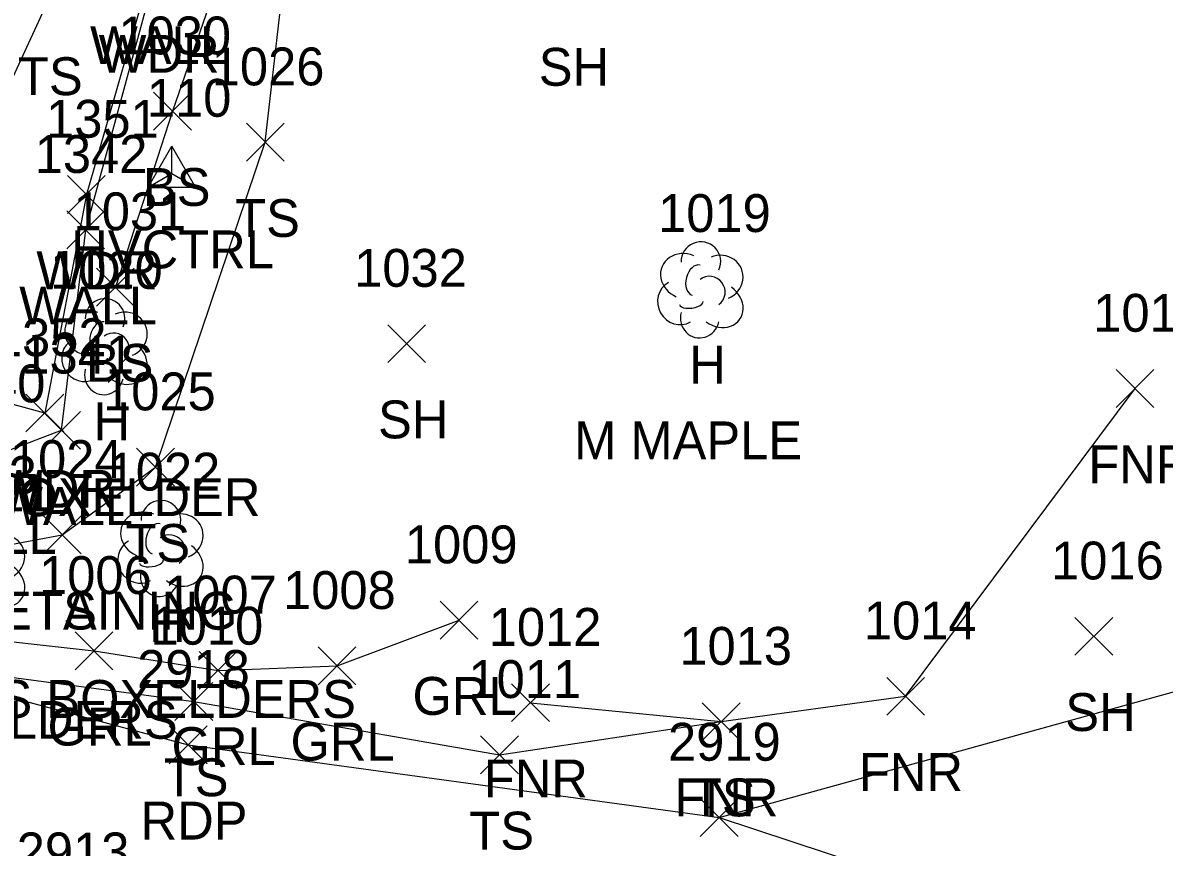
# Model space of a CAD drawing. Extents: x 1638344 to 1639591, y 610835 to 612202.
# Drawn here: x 1638740.9 to 1638801.1, y 611706.8 to 611750.3 of the extents above; entities that cross this region are included whole.
import ezdxf

# ---------------------------------------------------------------- set-up
doc = ezdxf.new("R2010")
doc.units = 0
for name, color, linetype in [('C_A', 7, 'Continuous'), ('C_I', 7, 'Continuous'), ('CPSM', 7, 'Continuous'), ('L_A', 7, 'Continuous'), ('L_C', 7, 'Continuous'), ('L_I', 7, 'Continuous'), ('L_TIC', 7, 'Continuous'), ('LAWA', 7, 'Continuous'), ('LELB', 7, 'Continuous'), ('LFNC', 7, 'Continuous'), ('LTD', 7, 'Continuous'), ('LW', 7, 'Continuous'), ('P_A', 7, 'Continuous'), ('P_I', 7, 'Continuous'), ('P_TIC', 7, 'Continuous'), ('PET', 7, 'Continuous'), ('R_A', 7, 'Continuous'), ('R_I', 7, 'Continuous'), ('R_TIC', 7, 'Continuous'), ('RGR', 7, 'Continuous')]:
    doc.layers.add(name, color=color, linetype=linetype)

msp = doc.modelspace()

# ---------------------------------------------------------------- linework, layer by layer
at = {"layer": 'CPSM'}
for p, q in [((1638747.498, 611741.635), (1638748.748, 611743.8)), ((1638749.997, 611741.635), (1638748.748, 611743.8)), ((1638748.748, 611742.356), (1638748.748, 611743.8)), ((1638747.498, 611741.635), (1638748.748, 611742.356)), ((1638748.748, 611742.356), (1638748.748, 611742.356)), ((1638748.748, 611742.356), (1638749.997, 611741.635)), ((1638747.498, 611741.635), (1638749.997, 611741.635))]:
    msp.add_line(p, q, dxfattribs=at)
at = {"layer": 'L_TIC'}
for points in [[(1638747.785, 611744.649), (1638749.785, 611746.649)], [(1638749.785, 611744.649), (1638747.785, 611746.649)], [(1638752.686, 611743.013), (1638754.686, 611745.013)], [(1638754.686, 611743.013), (1638752.686, 611745.013)], [(1638743.238, 611740.251), (1638745.238, 611742.251)], [(1638745.238, 611740.251), (1638743.238, 611742.251)], [(1638743.205, 611738.391), (1638745.205, 611740.391)], [(1638745.205, 611738.391), (1638743.205, 611740.391)], [(1638744.769, 611735.365), (1638746.769, 611737.365)], [(1638746.769, 611735.365), (1638744.769, 611737.365)], [(1638760.151, 611732.38), (1638762.151, 611734.38)], [(1638762.151, 611732.38), (1638760.151, 611734.38)], [(1638798.608, 611730.008), (1638800.608, 611732.008)], [(1638800.608, 611730.008), (1638798.608, 611732.008)], [(1638741.049, 611728.716), (1638743.049, 611730.716)], [(1638743.049, 611728.716), (1638741.049, 611730.716)], [(1638741.933, 611727.804), (1638743.933, 611729.804)], [(1638743.933, 611727.804), (1638741.933, 611729.804)], [(1638746.892, 611725.858), (1638748.892, 611727.858)], [(1638748.892, 611725.858), (1638746.892, 611727.858)], [(1638741.97, 611722.288), (1638743.97, 611724.288)], [(1638743.97, 611722.288), (1638741.97, 611724.288)], [(1638796.437, 611716.931), (1638798.437, 611718.931)], [(1638798.437, 611716.931), (1638796.437, 611718.931)], [(1638786.495, 611713.764), (1638788.495, 611715.764)], [(1638788.495, 611713.764), (1638786.495, 611715.764)], [(1638748.917, 611713.488), (1638750.917, 611715.488)], [(1638750.917, 611713.488), (1638748.917, 611715.488)], [(1638766.688, 611713.425), (1638768.688, 611715.425)], [(1638768.688, 611713.425), (1638766.688, 611715.425)], [(1638776.752, 611712.425), (1638778.752, 611714.425)], [(1638778.752, 611712.425), (1638776.752, 611714.425)], [(1638776.752, 611712.425), (1638778.752, 611714.425)], [(1638778.752, 611712.425), (1638776.752, 611714.425)], [(1638765.05, 611710.672), (1638767.05, 611712.672)], [(1638767.05, 611710.672), (1638765.05, 611712.672)]]:
    msp.add_lwpolyline(points, dxfattribs=at)
at = {"layer": 'LAWA'}
msp.add_lwpolyline([(1638745.509, 611792.396), (1638742.095, 611779.611), (1638747.744, 611767.046), (1638752.548, 611763.054), (1638747.527, 611752.68), (1638744.238, 611741.251), (1638742.049, 611729.716), (1638734.58, 611731.756), (1638732.677, 611730.845), (1638730.637, 611722.727)], dxfattribs=at)
at = {"layer": 'LELB'}
for points in [[(1638738.449, 611722.448), (1638742.97, 611723.288), (1638747.892, 611726.858), (1638753.686, 611744.013), (1638755.327, 611758.457), (1638755.265, 611765.736), (1638752.583, 611771.238), (1638750.738, 611787.073), (1638750.545, 611797.403)], [(1638739.639, 611795.779), (1638737.982, 611789.384), (1638728.755, 611782.451), (1638734.71, 611771.274), (1638743.68, 611760.781), (1638742.219, 611751.498), (1638732.677, 611730.845)], [(1638755.265, 611765.736), (1638753.623, 611759.653), (1638748.785, 611745.649), (1638745.769, 611736.365)], [(1638737.209, 611716.183), (1638749.917, 611714.488), (1638766.05, 611711.672), (1638777.752, 611713.425)]]:
    msp.add_lwpolyline(points, dxfattribs=at)
at = {"layer": 'LFNC'}
msp.add_lwpolyline([(1638767.688, 611714.425), (1638777.752, 611713.425), (1638787.495, 611714.764), (1638799.608, 611731.008)], dxfattribs=at)
at = {"layer": 'LTD'}
for p, q in [((1638776.639, 611736.273), (1638776.639, 611736.273)), ((1638776.639, 611736.273), (1638776.639, 611736.273)), ((1638745.181, 611733.275), (1638745.181, 611733.275)), ((1638745.181, 611733.275), (1638745.181, 611733.275)), ((1638748.131, 611722.622), (1638748.131, 611722.622)), ((1638748.131, 611722.622), (1638748.131, 611722.622))]:
    msp.add_line(p, q, dxfattribs=at)
for centre in [(1638776.686, 611737.707), (1638745.228, 611734.708), (1638748.178, 611724.056)]:
    msp.add_arc(centre, 1.047, 335.52715, 180.95627, dxfattribs=at)
for centre, major_axis, ratio, start_param, end_param in [((1638775.847, 611736.94), (1.21, -0.512), 0.895232, 1.570796, 4.712389), ((1638777.681, 611736.857), (-1.141, -0.483), 0.949671, 1.570796, 4.712389), ((1638776.431, 611736.732), (-0.208, -0.792), 0.645439, 3.141593, 6.283185), ((1638777.139, 611736.107), (-0.5, 0.667), 0.989748, 3.141593, 6.283185), ((1638775.556, 611735.565), (0.584, -1.042), 0.959034, 3.141593, 6.283185), ((1638777.639, 611735.44), (-1.09, 0.792), 0.841452, 1.570796, 4.712389), ((1638776.181, 611735.523), (-0.625, -0.083), 0.423636, 0, 3.141593), ((1638744.389, 611733.941), (1.21, -0.512), 0.895232, 1.570796, 4.712389), ((1638746.223, 611733.858), (-1.141, -0.483), 0.949671, 1.570796, 4.712389), ((1638776.639, 611734.773), (0.265, 1.061), 0.942809, 1.570796, 4.712389), ((1638744.973, 611733.733), (-0.208, -0.792), 0.645439, 3.141593, 6.283185), ((1638745.681, 611733.108), (-0.5, 0.667), 0.989748, 3.141593, 6.283185), ((1638744.098, 611732.566), (0.584, -1.042), 0.959034, 3.141593, 6.283185), ((1638746.181, 611732.441), (-1.09, 0.792), 0.841452, 1.570796, 4.712389), ((1638744.723, 611732.524), (-0.625, -0.083), 0.423636, 0, 3.141593), ((1638745.181, 611731.775), (0.265, 1.061), 0.942809, 1.570796, 4.712389), ((1638747.339, 611723.288), (1.21, -0.512), 0.895232, 1.570796, 4.712389), ((1638749.173, 611723.205), (-1.141, -0.483), 0.949671, 1.570796, 4.712389), ((1638739.755, 611722.106), (-1.141, -0.483), 0.949671, 1.570796, 4.712389), ((1638747.923, 611723.08), (-0.208, -0.792), 0.645439, 3.141593, 6.283185), ((1638747.048, 611721.913), (0.584, -1.042), 0.959034, 3.141593, 6.283185), ((1638748.631, 611722.455), (-0.5, 0.667), 0.989748, 3.141593, 6.283185), ((1638749.131, 611721.789), (-1.09, 0.792), 0.841452, 1.570796, 4.712389), ((1638747.673, 611721.872), (-0.625, -0.083), 0.423636, 0, 3.141593), ((1638739.714, 611720.689), (-1.09, 0.792), 0.841452, 1.570796, 4.712389), ((1638748.131, 611721.122), (0.265, 1.061), 0.942809, 1.570796, 4.712389)]:
    msp.add_ellipse(centre, major_axis=major_axis, ratio=ratio, start_param=start_param, end_param=end_param, dxfattribs=at)
at = {"layer": 'LW'}
msp.add_lwpolyline([(1638737.042, 611722.7), (1638738.904, 611727.28), (1638742.933, 611728.804), (1638744.205, 611739.391), (1638747.944, 611753.134), (1638753.342, 611762.986)], dxfattribs=at)
at = {"layer": 'P_TIC'}
for points in [[(1638748.613, 611711.202), (1638750.613, 611713.202)], [(1638750.613, 611711.202), (1638748.613, 611713.202)], [(1638776.651, 611707.363), (1638778.651, 611709.363)], [(1638778.651, 611707.363), (1638776.651, 611709.363)], [(1638776.651, 611707.363), (1638778.651, 611709.363)], [(1638778.651, 611707.363), (1638776.651, 611709.363)]]:
    msp.add_lwpolyline(points, dxfattribs=at)
at = {"layer": 'PET'}
for points in [[(1638777.651, 611708.363), (1638823.655, 611721.09), (1638829.206, 611720.135), (1638839.629, 611732.622)], [(1638811.617, 611668.124), (1638782.382, 611680.66), (1638760.269, 611687.763), (1638749.075, 611690.276), (1638736.887, 611691.427), (1638737.261, 611703.383), (1638737.238, 611715.506), (1638749.613, 611712.202), (1638777.651, 611708.363), (1638798.655, 611701.427), (1638823.202, 611689.416)]]:
    msp.add_lwpolyline(points, dxfattribs=at)
at = {"layer": 'R_TIC'}
for points in [[(1638762.915, 611717.783), (1638764.915, 611719.783)], [(1638764.915, 611717.783), (1638762.915, 611719.783)], [(1638743.645, 611716.162), (1638745.645, 611718.162)], [(1638745.645, 611716.162), (1638743.645, 611718.162)], [(1638750.192, 611715.133), (1638752.192, 611717.133)], [(1638752.192, 611715.133), (1638750.192, 611717.133)], [(1638756.475, 611715.372), (1638758.475, 611717.372)], [(1638758.475, 611715.372), (1638756.475, 611717.372)]]:
    msp.add_lwpolyline(points, dxfattribs=at)
at = {"layer": 'RGR'}
msp.add_lwpolyline([(1638737.372, 611717.98), (1638744.645, 611717.162), (1638751.192, 611716.133), (1638757.475, 611716.372), (1638763.915, 611718.783)], dxfattribs=at)

# ---------------------------------------------------------------- texts
at = {"layer": 'C_A'}
msp.add_text('HVCTRL', height=2, dxfattribs=at).set_placement((1638743.441, 611737.356))
at = {"layer": 'C_I'}
msp.add_text('110', height=2, dxfattribs=at).set_placement((1638747.433, 611745.356))
at = {"layer": 'L_A'}
for s, p in [('WALL', (1638744.432, 611748.134)), ('WDR', (1638744.889, 611747.68)), ('SH', (1638768.125, 611746.994)), ('TS', (1638740.629, 611746.498)), ('BS', (1638747.226, 611740.649)), ('TS', (1638752.096, 611739.013)), ('WDR', (1638741.6, 611736.251)), ('WALL', (1638740.693, 611734.391)), ('BS', (1638744.21, 611731.365)), ('H', (1638776.072, 611731.273)), ('H', (1638744.614, 611728.275)), ('SH', (1638759.64, 611728.38)), ('FNR', (1638797.143, 611726.008)), ('WDR', (1638739.411, 611724.716)), ('WALL', (1638739.421, 611723.804)), ('WALL', (1638735.392, 611722.28)), ('TS', (1638746.302, 611721.858)), ('TS', (1638741.38, 611718.288)), ('H', (1638747.564, 611717.622)), ('SH', (1638795.925, 611712.931)), ('TS', (1638748.326, 611709.488)), ('FNR', (1638765.224, 611709.425)), ('FNR', (1638785.03, 611709.764)), ('FNR', (1638775.287, 611708.425)), ('TS', (1638776.161, 611708.425)), ('TS', (1638764.46, 611706.672))]:
    msp.add_text(s, height=2, dxfattribs=at).set_placement(p)
at = {"layer": 'L_C'}
for s, p in [('M MAPLE', (1638769.993, 611727.273)), ('M BOXELDER', (1638735.898, 611724.275)), ('GRANITE RETAINING', (1638725.022, 611718.28)), ('10 S BOXELDERS', (1638735.879, 611713.622)), ('10 S BOXELDERS', (1638726.462, 611712.522))]:
    msp.add_text(s, height=2, dxfattribs=at).set_placement(p)
at = {"layer": 'L_I'}
for s, p in [('1030', (1638745.927, 611748.649)), ('1026', (1638750.859, 611747.013)), ('1351', (1638742.112, 611744.251)), ('1342', (1638741.512, 611742.391)), ('1031', (1638743.564, 611739.365)), ('1019', (1638774.426, 611739.273)), ('1020', (1638742.323, 611736.275)), ('1032', (1638758.38, 611736.38)), ('1015', (1638797.403, 611734.008)), ('1352', (1638739.356, 611732.716)), ('1341', (1638740.807, 611731.804)), ('1340', (1638736.124, 611730.28)), ('1025', (1638745.12, 611729.858)), ('1024', (1638740.199, 611726.288)), ('1022', (1638745.359, 611725.622)), ('1023', (1638735.678, 611725.448)), ('1021', (1638736.509, 611724.522)), ('1016', (1638795.177, 611720.931)), ('1010', (1638747.626, 611717.488)), ('1012', (1638765.484, 611717.425)), ('1014', (1638785.29, 611717.764)), ('1013', (1638775.547, 611716.425)), ('1013', (1638775.547, 611716.425)), ('1011', (1638764.413, 611714.672))]:
    msp.add_text(s, height=2, dxfattribs=at).set_placement(p)
at = {"layer": 'P_A'}
msp.add_text('RDP', height=2, dxfattribs=at).set_placement((1638747.101, 611707.202))
at = {"layer": 'P_I'}
for s, p in [('2918', (1638746.92, 611715.202)), ('2919', (1638774.95, 611711.363)), ('2919', (1638774.95, 611711.363)), ('2913', (1638740.562, 611705.573))]:
    msp.add_text(s, height=2, dxfattribs=at).set_placement(p)
at = {"layer": 'R_A'}
for p in [(1638761.459, 611713.783), (1638742.188, 611712.162), (1638755.018, 611711.372), (1638748.736, 611711.133)]:
    msp.add_text('GRL', height=2, dxfattribs=at).set_placement(p)
at = {"layer": 'R_I'}
for s, p in [('1009', (1638761.057, 611721.783)), ('1006', (1638741.739, 611720.162)), ('1007', (1638748.342, 611719.133)), ('1008', (1638754.625, 611719.372))]:
    msp.add_text(s, height=2, dxfattribs=at).set_placement(p)

doc.saveas('drawing.dxf')
